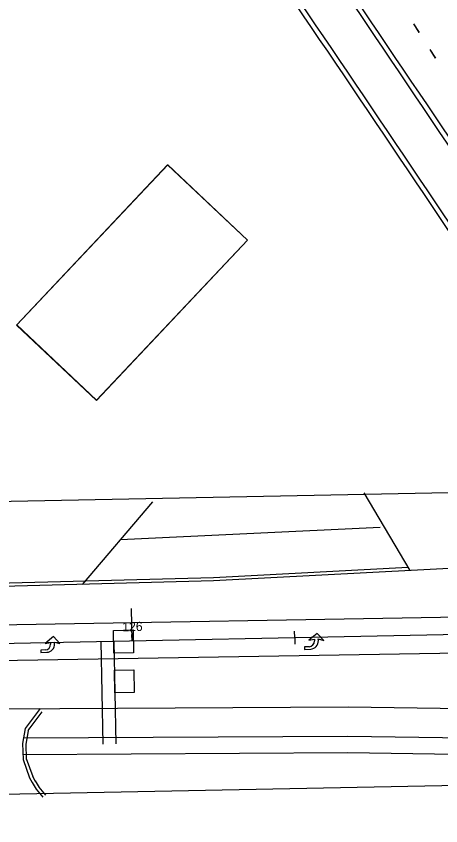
# Model space of a CAD drawing. Extents: x -25029 to 2274964, y -81170 to 687028.
# Drawn here: x -2030.9 to -1900.3, y -66434.1 to -66185.2 of the extents above; entities that cross this region are included whole.
import ezdxf

# ---------------------------------------------------------------- set-up
doc = ezdxf.new("R2010")
doc.units = 0
for name, color, linetype in [('81911BEA - RW_X_Fee_RW', 7, 'Continuous'), ('AP_X_Runway', 7, 'Continuous'), ('BD_X_Canopy', 7, 'Continuous'), ('BLDG', 7, 'Continuous'), ('BR_X_Rail_Object', 7, 'Continuous'), ('GE_X_CL_100', 7, 'Continuous'), ('GE_X_CL_20', 7, 'Continuous'), ('GK_Visualization', 7, 'Continuous'), ('PM_P_Cells', 7, 'Continuous'), ('PM_P_Channelizing_Line', 7, 'Continuous'), ('PM_P_CL_Double_Solid', 7, 'Continuous'), ('PM_P_Text', 7, 'Continuous'), ('PV_X_Curb', 7, 'Continuous'), ('PV_X_EOP', 7, 'Continuous'), ('SG_X_Detection', 7, 'Continuous'), ('WATER', 7, 'Continuous')]:
    doc.layers.add(name, color=color, linetype=linetype)

msp = doc.modelspace()

# ---------------------------------------------------------------- linework, layer by layer
at = {"layer": '81911BEA - RW_X_Fee_RW'}
for points in [[(-1755.89, -66328.86), (-1846.14, -66330.64), (-2048.15, -66334.62), (-2527.2, -66344.07)], [(-1697.28, -66417.73), (-1780.72, -66419.37), (-2045.51, -66424.59), (-2525.43, -66434.05)]]:
    msp.add_lwpolyline(points, dxfattribs=at)
at = {"layer": 'AP_X_Runway'}
msp.add_line((-3221.39, -66402.05), (-1692.23, -66371.07), dxfattribs=at)
at = {"layer": 'BD_X_Canopy'}
msp.add_line((-3065.05, -66398.88), (-1691.23, -66371.05), dxfattribs=at)
at = {"layer": 'BLDG'}
for points in [[(-2006.22, -66303.26), (-1959.8, -66254.05), (-1984.35, -66230.9), (-2030.77, -66280.1)], [(-2006.21, -66303.23), (-1959.78, -66254.03), (-1984.33, -66230.87), (-2030.76, -66280.07)]]:
    msp.add_lwpolyline(points, close=True, dxfattribs=at)
at = {"layer": 'BR_X_Rail_Object'}
for radius in [9979.3, 9980.8, 9966.16, 9964.66]:
    msp.add_arc((-10179.61, -71792.63), radius, 33.537591, 35.157269, dxfattribs=at)
at = {"layer": 'GE_X_CL_100'}
for p, q in [((-1995.27, -66377.21), (-1995.47, -66367.21)), ((-2640.57, -66390.28), (-1803.79, -66373.33))]:
    msp.add_line(p, q, dxfattribs=at)
at = {"layer": 'GE_X_CL_20'}
for p, q in [((-1995.27, -66377.21), (-1995.31, -66375.21)), ((-1945.28, -66376.2), (-1945.32, -66374.2)), ((-1945.28, -66376.2), (-1945.24, -66378.2))]:
    msp.add_line(p, q, dxfattribs=at)
at = {"layer": 'GK_Visualization'}
msp.add_line((-2640.57, -66390.28), (-1803.79, -66373.33), dxfattribs=at)
at = {"layer": 'PM_P_Cells'}
for p, q in [((-1938.34, -66374.88), (-1940.89, -66376.99)), ((-1936.32, -66377.04), (-1938.34, -66374.88)), ((-2019.47, -66375.86), (-2022.02, -66377.97)), ((-2022.02, -66377.97), (-2020.35, -66377.65)), ((-2020.35, -66377.65), (-2020.33, -66378.17)), ((-2017.45, -66378.02), (-2019.47, -66375.86)), ((-2019.13, -66378.09), (-2019.15, -66377.59)), ((-2019.15, -66377.59), (-2017.45, -66378.02)), ((-2017.45, -66378.02), (-2017.45, -66378.02)), ((-1942.32, -66377.3), (-1942.32, -66377.3)), ((-1940.89, -66376.99), (-1939.22, -66376.67)), ((-1939.22, -66376.67), (-1939.2, -66377.2)), ((-1938, -66377.12), (-1938.02, -66376.62)), ((-1938.02, -66376.62), (-1936.32, -66377.04)), ((-1936.32, -66377.04), (-1936.32, -66377.04)), ((-2023.45, -66378.28), (-2023.45, -66378.28)), ((-2021.97, -66379.97), (-2023.37, -66380.03)), ((-2023.37, -66380.03), (-2023.34, -66380.78)), ((-1940.85, -66378.99), (-1942.24, -66379.05)), ((-1942.24, -66379.05), (-1942.21, -66379.8)), ((-1942.21, -66379.8), (-1940.35, -66379.72)), ((-2023.34, -66380.78), (-2021.48, -66380.7))]:
    msp.add_line(p, q, dxfattribs=at)
for centre, radius, end in [((-2022.05, -66378.25), 1.72, 2.4936), ((-2021.59, -66378.24), 2.46, 3.4021), ((-1940.92, -66377.27), 1.72, 2.4936), ((-1940.46, -66377.26), 2.46, 3.4021)]:
    msp.add_arc(centre, radius, 272.4936, end, dxfattribs=at)
at = {"layer": 'PM_P_Channelizing_Line'}
msp.add_line((-2234.36, -66386.59), (-1760.52, -66378.57), dxfattribs=at)
at = {"layer": 'PM_P_CL_Double_Solid'}
msp.add_line((-2270.62, -66376.2), (-1767.63, -66367.69), dxfattribs=at)
at = {"layer": 'PM_P_Text'}
for p, q in [((-2004.91, -66377.41), (-2004.27, -66408.95)), ((-2000.91, -66377.32), (-2000.27, -66408.87))]:
    msp.add_line(p, q, dxfattribs=at)
at = {"layer": 'PV_X_Curb'}
for p, q in [((-2023.01, -66398.99), (-2027.34, -66404.71)), ((-2027.16, -66404.28), (-2027.98, -66408.92)), ((-2027.96, -66408.72), (-2027.82, -66413.63)), ((-2027.88, -66413.32), (-2025.84, -66418.91)), ((-2025.9, -66418.78), (-2025.08, -66420.28)), ((-2025.1, -66420.24), (-2023.87, -66422.29)), ((-2023.96, -66422.17), (-2021.92, -66424.62))]:
    msp.add_line(p, q, dxfattribs=at)
msp.add_lwpolyline([(-1910.37, -66354.64), (-1970.27, -66357.77), (-2060.54, -66360.17)], dxfattribs=at)
at = {"layer": 'PV_X_EOP'}
for p, q in [((-1909.76, -66355.61), (-1923.92, -66331.69)), ((-2010.54, -66359.84), (-1988.85, -66334.42)), ((-1998.8, -66346.08), (-1919.01, -66342.2)), ((-2023.51, -66397.99), (-2028.14, -66404.11)), ((-2028.14, -66404.11), (-2028.96, -66408.75)), ((-2028.96, -66408.75), (-2028.82, -66413.66)), ((-2028.82, -66413.66), (-2026.78, -66419.26)), ((-2026.78, -66419.26), (-2025.96, -66420.76)), ((-2025.96, -66420.76), (-2024.73, -66422.81)), ((-2024.73, -66422.81), (-2022.68, -66425.26))]:
    msp.add_line(p, q, dxfattribs=at)
for points in [[(-1802.14, -66351.41), (-1818.9, -66351.96), (-1858.55, -66352.94), (-1970.23, -66358.77), (-2069.54, -66361.41), (-2157.49, -66362.64)], [(-2156.9, -66399.9), (-2053.09, -66398.17), (-1928.88, -66397.43), (-1851.16, -66398.56), (-1800.06, -66399.38)], [(-1870.68, -66407.39), (-1928.92, -66406.55), (-2028.68, -66407.14)], [(-2028.87, -66412.14), (-1928.94, -66411.55), (-1869.09, -66412.42)]]:
    msp.add_lwpolyline(points, dxfattribs=at)
at = {"layer": 'SG_X_Detection'}
for p, q in [((-2000.97, -66373.96), (-1994.97, -66373.85)), ((-2000.84, -66380.96), (-2000.97, -66373.96)), ((-1994.97, -66373.85), (-1994.85, -66380.85)), ((-1994.85, -66380.85), (-2000.84, -66380.96)), ((-2000.73, -66386.18), (-1994.73, -66386.07)), ((-2000.6, -66393.18), (-2000.73, -66386.18)), ((-1994.73, -66386.07), (-1994.6, -66393.07)), ((-1994.6, -66393.07), (-2000.6, -66393.18))]:
    msp.add_line(p, q, dxfattribs=at)
at = {"layer": 'WATER'}
for p, q in [((-1908.74, -66187.52), (-1907.06, -66190.16)), ((-1908.72, -66187.5), (-1907.04, -66190.14)), ((-1903.7, -66195.43), (-1902.03, -66198.07)), ((-1903.68, -66195.41), (-1902.01, -66198.05))]:
    msp.add_line(p, q, dxfattribs=at)

# ---------------------------------------------------------------- texts
at = {"layer": 'GE_X_CL_20'}
msp.add_text('126', height=2.8, rotation=1.1605, dxfattribs=at).set_placement((-1998.26, -66374.27))

doc.saveas('drawing.dxf')
